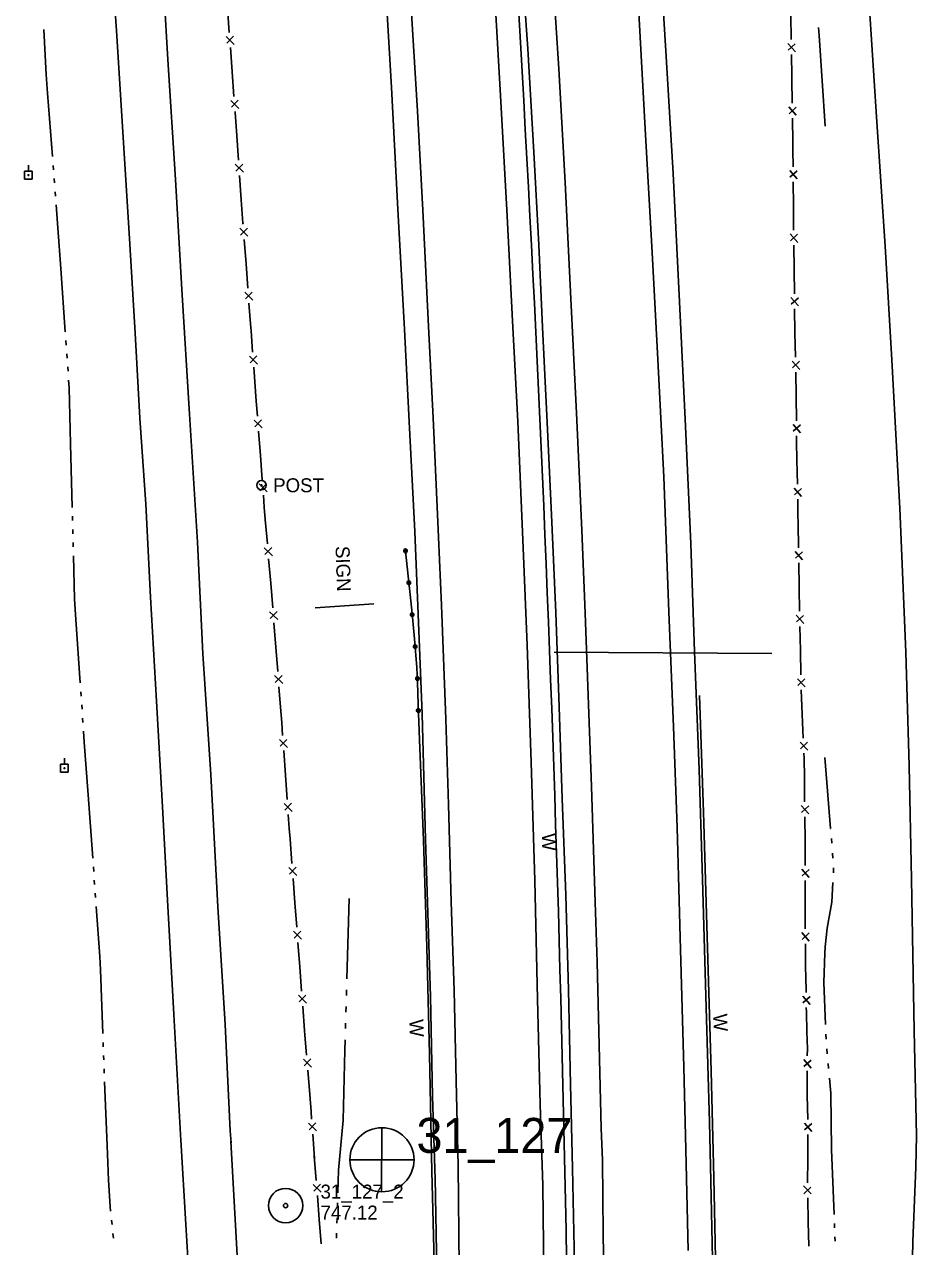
# Model space of a CAD drawing. Extents: x 589250 to 1188077, y 162953 to 363065.
# Drawn here: x 593999 to 594382, y 170816 to 171341 of the extents above; entities that cross this region are included whole.
import ezdxf

# ---------------------------------------------------------------- set-up
doc = ezdxf.new("R2010")
doc.units = 0
for name, color, linetype in [('E_BMGRD_P', 7, 'Continuous'), ('E_DRN_Pipe', 7, 'Continuous'), ('E_DRN_SS_UG', 7, 'Continuous'), ('E_FEN_P', 7, 'Continuous'), ('E_MAP_PassPoints', 7, 'Continuous'), ('E_MAP_PhotoCenter', 7, 'Continuous'), ('E_MISCPROP', 7, 'Continuous'), ('E_RDWY', 7, 'Continuous'), ('E_RDWY_Gravel', 7, 'Continuous'), ('E_SGN', 7, 'Continuous'), ('E_SGN_Text', 7, 'Continuous'), ('E_UTL_EPowerPole', 7, 'Continuous'), ('E_WAL', 7, 'Continuous'), ('E_WAL_Text', 7, 'Continuous'), ('E_WTR_FlowLine', 7, 'Continuous')]:
    doc.layers.add(name, color=color, linetype=linetype)

msp = doc.modelspace()

# ---------------------------------------------------------------- linework, layer by layer
at = {"layer": 'E_BMGRD_P'}
for p, q in [((594162.55, 171116.21), (594165.36, 171089.59)), ((594165.36, 171089.59), (594166.52, 171077.22)), ((594166.52, 171077.22), (594167.53, 171065)), ((594167.53, 171065), (594167.88, 171058.58)), ((594167.88, 171058.58), (594168.08, 171049.18)), ((594168.08, 171049.18), (594168.66, 171033.82))]:
    msp.add_line(p, q, dxfattribs=at)
for centre, major_axis, ratio in [((594162.67, 171115.07), (0.138, -0.791), 0.953893), ((594162.67, 171115.07), (0.069, -0.398), 0.953893), ((594164.12, 171101.37), (0.138, -0.791), 0.953893), ((594164.12, 171101.37), (0.069, -0.398), 0.953893), ((594165.54, 171087.66), (0.1, -0.797), 0.954115), ((594165.54, 171087.66), (0.05, -0.401), 0.954115), ((594166.79, 171073.94), (0.091, -0.798), 0.954176), ((594166.79, 171073.94), (0.046, -0.402), 0.954176), ((594167.79, 171060.2), (0.126, -0.793), 0.953927), ((594167.79, 171060.2), (0.064, -0.399), 0.953927), ((594168.19, 171046.43), (0.149, -0.789), 0.953529), ((594168.19, 171046.43), (0.075, -0.397), 0.953529)]:
    msp.add_ellipse(centre, major_axis=major_axis, ratio=ratio, dxfattribs=at)
at = {"layer": 'E_DRN_Pipe'}
msp.add_arc((581015.2, 170570.62), 13218.84, 0.44635, 3.902677, dxfattribs=at)
msp.add_arc((581015.2, 170570.62), 13218.84, 0.44635, 3.902677, dxfattribs=at)
at = {"layer": 'E_DRN_SS_UG'}
msp.add_line((594226.54, 171071.46), (594320, 171071.02), dxfattribs=at)
at = {"layer": 'E_FEN_P'}
for p, q in [((594086.22, 171348.38), (594086.98, 171337.89)), ((594328.15, 171345.22), (594328.31, 171334.79)), ((594085.62, 171336.17), (594089.07, 171332.74)), ((594088.82, 171336.23), (594085.9, 171333.25)), ((594326.87, 171333.17), (594330.09, 171329.59)), ((594330.04, 171333.05), (594326.98, 171330.27)), ((594087.44, 171331.39), (594088.2, 171320.9)), ((594328.41, 171328.34), (594328.55, 171319.09)), ((594088.2, 171320.9), (594088.96, 171310.41)), ((594328.55, 171319.09), (594328.56, 171317.92)), ((594328.56, 171317.92), (594328.72, 171307.49)), ((594087.6, 171308.69), (594091.05, 171305.26)), ((594090.8, 171308.75), (594087.88, 171305.78)), ((594089.42, 171303.91), (594089.44, 171303.68)), ((594089.44, 171303.68), (594090.18, 171293.42)), ((594327.29, 171305.87), (594330.51, 171302.28)), ((594330.45, 171305.75), (594327.4, 171302.97)), ((594328.82, 171301.04), (594328.98, 171290.62)), ((594090.18, 171293.42), (594090.93, 171282.93)), ((594328.98, 171290.62), (594329.04, 171287.29)), ((594329.04, 171287.29), (594329.1, 171280.19)), ((594089.58, 171281.21), (594093.02, 171277.78)), ((594092.77, 171281.27), (594089.85, 171278.3)), ((594091.4, 171276.43), (594092.15, 171265.94)), ((594327.65, 171278.57), (594330.84, 171274.97)), ((594330.81, 171278.44), (594327.74, 171275.68)), ((594329.15, 171273.74), (594329.24, 171263.31)), ((594092.15, 171265.94), (594092.87, 171255.95)), ((594329.24, 171263.31), (594329.31, 171255.79)), ((594091.56, 171253.73), (594095.01, 171250.31)), ((594094.75, 171253.8), (594091.84, 171250.81)), ((594092.87, 171255.95), (594092.9, 171255.45)), ((594329.31, 171255.79), (594329.34, 171252.89)), ((594093.39, 171248.96), (594094.17, 171238.47)), ((594327.9, 171251.27), (594331.11, 171247.67)), ((594331.07, 171251.14), (594328, 171248.37)), ((594329.42, 171246.43), (594329.54, 171236.01)), ((594094.17, 171238.47), (594094.96, 171227.98)), ((594329.54, 171236.01), (594329.66, 171225.59)), ((594093.61, 171226.25), (594097.07, 171222.84)), ((594096.8, 171226.32), (594093.89, 171223.34)), ((594328.22, 171223.96), (594331.43, 171220.37)), ((594331.38, 171223.84), (594328.32, 171221.07)), ((594095.45, 171221.48), (594096.23, 171210.99)), ((594329.74, 171219.13), (594329.86, 171208.9)), ((594096.23, 171210.99), (594096.32, 171209.73)), ((594096.32, 171209.73), (594097.01, 171200.5)), ((594329.86, 171208.9), (594329.87, 171208.71)), ((594329.87, 171208.71), (594330.13, 171198.29)), ((594095.65, 171198.78), (594099.11, 171195.36)), ((594098.85, 171198.85), (594095.94, 171195.87)), ((594328.71, 171196.64), (594331.96, 171193.09)), ((594331.87, 171196.56), (594328.85, 171193.75)), ((594097.48, 171194.01), (594098.26, 171183.52)), ((594330.27, 171191.83), (594330.4, 171181.41)), ((594098.26, 171183.52), (594098.57, 171179.35)), ((594330.4, 171181.41), (594330.52, 171170.98)), ((594098.57, 171179.35), (594099.05, 171173.03)), ((594097.7, 171171.3), (594101.16, 171167.89)), ((594100.89, 171171.38), (594097.99, 171168.39)), ((594329.08, 171169.36), (594332.29, 171165.77)), ((594099.54, 171166.54), (594100.34, 171156.05)), ((594332.25, 171169.23), (594329.18, 171166.46)), ((594330.6, 171164.53), (594330.63, 171162.01)), ((594330.63, 171162.01), (594330.78, 171154.11)), ((594100.34, 171156.05), (594101.13, 171145.56)), ((594330.78, 171154.11), (594330.97, 171143.68)), ((594099.79, 171143.83), (594103.24, 171140.42)), ((594102.98, 171143.91), (594100.07, 171140.92)), ((594101.63, 171139.06), (594102.02, 171133.88)), ((594329.54, 171142.05), (594332.77, 171138.48)), ((594332.71, 171141.94), (594329.66, 171139.16)), ((594102.02, 171133.88), (594102.46, 171128.58)), ((594331.09, 171137.23), (594331.21, 171130.52)), ((594102.46, 171128.58), (594103.34, 171118.1)), ((594331.21, 171130.52), (594331.27, 171126.81)), ((594331.27, 171126.81), (594331.43, 171116.38)), ((594102.01, 171116.36), (594105.49, 171112.97)), ((594105.2, 171116.46), (594102.32, 171113.45)), ((594103.88, 171111.61), (594104.76, 171101.12)), ((594329.99, 171114.76), (594333.21, 171111.17)), ((594333.16, 171114.64), (594330.1, 171111.86)), ((594331.53, 171109.93), (594331.68, 171099.51)), ((594104.76, 171101.12), (594105.64, 171090.64)), ((594331.68, 171099.51), (594331.69, 171099.19)), ((594331.69, 171099.19), (594331.9, 171089.08)), ((594104.31, 171088.91), (594107.77, 171085.51)), ((594107.5, 171089), (594104.6, 171086)), ((594330.47, 171087.45), (594333.7, 171083.88)), ((594333.63, 171087.35), (594330.59, 171084.55)), ((594106.16, 171084.15), (594106.97, 171073.66)), ((594332.03, 171082.63), (594332.24, 171072.21)), ((594106.97, 171073.66), (594107.79, 171063.18)), ((594332.24, 171072.21), (594332.46, 171061.78)), ((594106.45, 171061.45), (594109.92, 171058.04)), ((594109.64, 171061.53), (594106.74, 171058.54)), ((594331, 171060.12), (594334.31, 171056.62)), ((594334.2, 171060.05), (594331.16, 171057.25)), ((594108.3, 171056.68), (594109.12, 171046.2)), ((594332.65, 171055.33), (594333.08, 171044.92)), ((594109.12, 171046.2), (594109.5, 171041.25)), ((594333.08, 171044.92), (594333.5, 171034.5)), ((594109.5, 171041.25), (594109.9, 171035.71)), ((594108.55, 171033.99), (594111.99, 171030.56)), ((594111.74, 171034.05), (594108.82, 171031.07)), ((594332.1, 171032.84), (594335.41, 171029.34)), ((594335.27, 171032.8), (594332.28, 171029.94)), ((594110.37, 171029.21), (594111.12, 171018.72)), ((594333.76, 171028.05), (594333.84, 171025.89)), ((594333.84, 171025.89), (594333.95, 171017.63)), ((594111.12, 171018.72), (594111.88, 171008.23)), ((594333.95, 171017.63), (594334.09, 171007.2)), ((594113.72, 171006.57), (594110.8, 171003.6)), ((594110.52, 171006.51), (594113.97, 171003.08)), ((594112.34, 171001.73), (594112.77, 170995.78)), ((594332.65, 171005.58), (594335.86, 171001.99)), ((594335.81, 171005.46), (594332.75, 171002.68)), ((594334.17, 171000.75), (594334.31, 170990.33)), ((594112.77, 170995.78), (594113.11, 170991.24)), ((594113.11, 170991.24), (594113.89, 170980.75)), ((594334.31, 170990.33), (594334.37, 170986.04)), ((594334.37, 170986.04), (594334.37, 170979.9)), ((594112.54, 170979.03), (594115.99, 170975.61)), ((594115.73, 170979.1), (594112.82, 170976.12)), ((594332.9, 170978.3), (594336.07, 170974.67)), ((594336.07, 170978.13), (594332.97, 170975.4)), ((594114.37, 170974.26), (594115.15, 170963.77)), ((594334.37, 170973.45), (594334.37, 170963.02)), ((594115.15, 170963.77), (594115.93, 170953.28)), ((594334.37, 170963.02), (594334.36, 170952.6)), ((594114.58, 170951.55), (594118.03, 170948.14)), ((594117.78, 170951.62), (594114.86, 170948.64)), ((594332.9, 170950.99), (594336.07, 170947.36)), ((594336.07, 170950.83), (594332.97, 170948.09)), ((594116.42, 170946.78), (594117.22, 170936.3)), ((594334.39, 170946.14), (594334.51, 170935.72)), ((594117.22, 170936.3), (594118.03, 170925.81)), ((594334.51, 170935.72), (594334.55, 170932.24)), ((594334.55, 170932.24), (594334.68, 170925.29)), ((594116.68, 170924.08), (594120.14, 170920.67)), ((594119.88, 170924.16), (594116.97, 170921.17)), ((594333.25, 170923.66), (594336.48, 170920.09)), ((594336.42, 170923.56), (594333.37, 170920.77)), ((594118.53, 170919.31), (594119.33, 170908.83)), ((594334.8, 170918.84), (594334.84, 170916.75)), ((594334.84, 170916.75), (594335.05, 170908.42)), ((594119.33, 170908.83), (594119.46, 170907.09)), ((594119.46, 170907.09), (594120.17, 170898.34)), ((594335.05, 170908.42), (594335.24, 170901.05)), ((594118.83, 170896.61), (594122.31, 170893.21)), ((594122.02, 170896.7), (594119.13, 170893.7)), ((594333.74, 170896.4), (594336.88, 170892.75)), ((594336.9, 170896.21), (594333.79, 170893.5)), ((594335.24, 170901.05), (594335.22, 170898)), ((594120.69, 170891.85), (594121.54, 170881.37)), ((594335.17, 170891.54), (594335.12, 170884.84)), ((594121.54, 170881.37), (594122.13, 170874.08)), ((594335.12, 170884.84), (594335.21, 170881.12)), ((594335.21, 170881.12), (594335.45, 170870.7)), ((594122.13, 170874.08), (594122.35, 170870.88)), ((594121, 170869.16), (594124.44, 170865.73)), ((594124.19, 170869.22), (594121.27, 170866.25)), ((594334.03, 170869.09), (594337.19, 170865.46)), ((594337.19, 170868.92), (594334.09, 170866.2)), ((594122.81, 170864.38), (594123.56, 170853.89)), ((594335.49, 170864.24), (594335.47, 170853.82)), ((594123.48, 170854.96), (594124.3, 170844.52)), ((594335.25, 170843.48), (594335.47, 170853.82)), ((594122.96, 170842.8), (594126.41, 170839.42)), ((594126.14, 170842.89), (594123.26, 170839.91)), ((594336.82, 170838.68), (594333.58, 170842.22)), ((594333.67, 170838.77), (594336.69, 170841.57)), ((594124.81, 170838.07), (594125.63, 170827.63)), ((594335.66, 170826.65), (594335.41, 170837.04)), ((594125.63, 170827.63), (594126.44, 170817.2)), ((594335.91, 170816.25), (594335.66, 170826.65))]:
    msp.add_line(p, q, dxfattribs=at)
at = {"layer": 'E_MAP_PassPoints'}
for radius in [7.38, 7.38, 0.945, 0.945]:
    msp.add_circle((594111.17, 170833.68), radius, dxfattribs=at)
at = {"layer": 'E_MAP_PhotoCenter'}
for p, q in [((594152.49, 170867.16), (594152.42, 170839.75)), ((594152.49, 170867.16), (594152.42, 170839.75)), ((594138.8, 170853.35), (594166.26, 170853.34)), ((594138.8, 170853.35), (594166.26, 170853.34))]:
    msp.add_line(p, q, dxfattribs=at)
msp.add_circle((594152.54, 170853.36), 13.78, dxfattribs=at)
msp.add_circle((594152.54, 170853.36), 13.78, dxfattribs=at)
at = {"layer": 'E_MISCPROP'}
for radius in [2, 0.25]:
    msp.add_circle((594100.81, 171143.26), radius, dxfattribs=at)
at = {"layer": 'E_RDWY'}
for p, q in [((594036, 171380.16), (594038.48, 171338.54)), ((594057.69, 171376.63), (594060.65, 171326.25)), ((594225.27, 171374.27), (594228.47, 171322.24)), ((594200.4, 171363.16), (594203.61, 171308.2)), ((594164.63, 171356.57), (594167.83, 171304.09)), ((594262.61, 171351.67), (594265.6, 171296.5)), ((594361.99, 171348.05), (594364.91, 171301.58)), ((594038.48, 171338.54), (594041.24, 171295.23)), ((594060.65, 171326.25), (594063.82, 171274.63)), ((594228.47, 171322.24), (594231.24, 171273.35)), ((594203.61, 171308.2), (594206.34, 171258.86)), ((594167.83, 171304.09), (594170.08, 171261.47)), ((594364.91, 171301.58), (594368.64, 171245.97)), ((594265.6, 171296.5), (594268.58, 171243.34)), ((594041.24, 171295.23), (594044.32, 171246.86)), ((594063.82, 171274.63), (594066.56, 171227.34)), ((594231.24, 171273.35), (594233.51, 171226.47)), ((594170.08, 171261.47), (594172.59, 171211.46)), ((594206.34, 171258.86), (594208.6, 171214)), ((594044.32, 171246.86), (594046.57, 171208.59)), ((594268.58, 171243.34), (594271.08, 171197.37)), ((594368.64, 171245.97), (594371.57, 171197.21)), ((594066.56, 171227.34), (594069.94, 171173.87)), ((594233.51, 171226.47), (594236.04, 171174.21)), ((594172.59, 171211.46), (594174.6, 171172.21)), ((594208.6, 171214), (594210.86, 171170.71)), ((594046.57, 171208.59), (594048.62, 171172.04)), ((594271.08, 171197.37), (594273.6, 171146.91)), ((594371.57, 171197.21), (594374.96, 171133.21)), ((594048.62, 171172.04), (594051.1, 171135.08)), ((594069.94, 171173.87), (594073.34, 171118.74)), ((594174.6, 171172.21), (594176.39, 171130.71)), ((594210.86, 171170.71), (594213.17, 171116.43)), ((594236.04, 171174.21), (594238.33, 171123.97)), ((594273.6, 171146.91), (594275.7, 171088.81)), ((594051.1, 171135.08), (594053.17, 171095.23)), ((594374.96, 171133.21), (594377.58, 171071.5)), ((594176.39, 171130.71), (594178.17, 171091.68)), ((594238.33, 171123.97), (594239.87, 171088.3)), ((594073.34, 171118.74), (594075.66, 171070.83)), ((594213.17, 171116.43), (594214.96, 171074.49)), ((594053.17, 171095.23), (594055.68, 171050.42)), ((594178.17, 171091.68), (594180.01, 171042.78)), ((594239.87, 171088.3), (594242.52, 171013.83)), ((594275.7, 171088.81), (594277.77, 171039.46)), ((594075.66, 171070.83), (594079.04, 171019.01)), ((594214.96, 171074.49), (594216.58, 171024.24)), ((594377.58, 171071.5), (594378.99, 171022.73)), ((594055.68, 171050.42), (594058.18, 171007.68)), ((594180.01, 171042.78), (594181.11, 171006)), ((594277.77, 171039.46), (594279.35, 170996.17)), ((594216.58, 171024.24), (594218.2, 170973.32)), ((594378.99, 171022.73), (594380.02, 170973.96)), ((594079.04, 171019.01), (594082.03, 170962.02)), ((594242.52, 171013.83), (594244.13, 170964.03)), ((594058.18, 171007.68), (594060.48, 170964.94)), ((594181.11, 171006), (594182.23, 170964.27)), ((594279.35, 170996.17), (594280.75, 170943.68)), ((594218.2, 170973.32), (594219.38, 170922.4)), ((594380.02, 170973.96), (594381.13, 170908.81)), ((594060.48, 170964.94), (594063.22, 170915.79)), ((594082.03, 170962.02), (594085.2, 170911.43)), ((594182.23, 170964.27), (594183.56, 170926.14)), ((594244.13, 170964.03), (594244.94, 170938.24)), ((594280.75, 170943.68), (594282.15, 170893.21)), ((594244.94, 170938.24), (594246.67, 170866.9)), ((594183.56, 170926.14), (594184.44, 170887.33)), ((594219.38, 170922.4), (594220.52, 170877.09)), ((594063.22, 170915.79), (594066.2, 170861.69)), ((594085.2, 170911.43), (594087.3, 170865.79)), ((594381.13, 170908.81), (594382.14, 170863.85)), ((594282.15, 170893.21), (594283.01, 170857.77)), ((594184.44, 170887.33), (594185.31, 170850.77)), ((594220.52, 170877.09), (594221.6, 170842.32)), ((594087.3, 170865.79), (594087.75, 170860.63)), ((594246.67, 170866.9), (594247.2, 170852.99)), ((594066.18, 170861.95), (594068.32, 170825.59)), ((594087.7, 170861.16), (594090.51, 170809.75)), ((594382.14, 170863.85), (594381.83, 170850.13)), ((594283.01, 170857.77), (594284.08, 170814.35)), ((594185.31, 170850.77), (594185.71, 170807.22)), ((594247.2, 170852.99), (594247.57, 170821.47)), ((594381.83, 170850.13), (594380.57, 170818.22)), ((594221.6, 170842.32), (594222.61, 170770.44)), ((594068.32, 170825.59), (594071.03, 170779.23)), ((594247.57, 170821.47), (594248.5, 170744.73)), ((594380.57, 170818.22), (594379.5, 170769.46))]:
    msp.add_line(p, q, dxfattribs=at)
at = {"layer": 'E_RDWY_Gravel'}
for p, q in [((594271.45, 171378.43), (594274.64, 171327.52)), ((594153.72, 171364.48), (594156.69, 171314.24)), ((594274.64, 171327.52), (594277.55, 171277.28)), ((594156.69, 171314.24), (594159.44, 171261.98)), ((594277.55, 171277.28), (594280.32, 171222.1)), ((594159.44, 171261.98), (594162.19, 171210.17)), ((594280.32, 171222.1), (594282.85, 171168.72)), ((594162.19, 171210.17), (594164.43, 171167.78)), ((594164.43, 171167.78), (594166.69, 171123.37)), ((594282.85, 171168.72), (594285.14, 171118.03)), ((594166.69, 171123.37), (594168.25, 171084.34)), ((594285.14, 171118.03), (594286.74, 171071.82)), ((594168.25, 171084.34), (594169.81, 171044.86)), ((594286.74, 171071.82), (594288.8, 171021.13)), ((594169.81, 171044.86), (594171.22, 170991.03)), ((594288.8, 171021.13), (594290.18, 170974.02)), ((594171.22, 170991.03), (594173.38, 170923.51)), ((594290.18, 170974.02), (594291.83, 170918.84)), ((594173.38, 170923.51), (594174.29, 170880.66)), ((594291.83, 170918.84), (594293.21, 170869.49)), ((594174.29, 170880.66), (594175.38, 170844.99)), ((594293.21, 170869.49), (594293.8, 170844.14)), ((594175.36, 170845.47), (594176.11, 170805.93)), ((594293.8, 170844.14), (594295.17, 170780.42))]:
    msp.add_line(p, q, dxfattribs=at)
at = {"layer": 'E_SGN'}
msp.add_line((594123.89, 171090.54), (594149.01, 171092.27), dxfattribs=at)
at = {"layer": 'E_UTL_EPowerPole'}
for points in [[(594000.7, 171278.23), (594000.7, 171280.88)], [(594002.37, 171278.23), (593999.02, 171278.23)], [(593999.02, 171278.23), (593999.02, 171274.88)], [(593999.02, 171274.88), (594002.37, 171274.88)], [(594002.37, 171274.88), (594002.37, 171278.23)], [(594017.83, 171023.33), (594014.48, 171023.33)], [(594014.48, 171023.33), (594014.48, 171019.97)], [(594016.16, 171023.33), (594016.16, 171025.97)], [(594017.83, 171019.97), (594017.83, 171023.33)], [(594014.48, 171019.97), (594017.83, 171019.97)]]:
    msp.add_lwpolyline(points, dxfattribs=at)
for centre in [(594000.73, 171276.56), (594016.19, 171021.65)]:
    msp.add_circle(centre, 0.217, dxfattribs=at)
at = {"layer": 'E_WAL'}
for p, q in [((594212.49, 171371.94), (594215.14, 171330.8)), ((594215.14, 171330.8), (594217.76, 171286.36)), ((594217.76, 171286.36), (594219.92, 171246.67)), ((594219.92, 171246.67), (594221.57, 171211.2)), ((594221.57, 171211.2), (594223.57, 171170.21)), ((594223.57, 171170.21), (594225.4, 171130.52)), ((594225.4, 171130.52), (594227.25, 171088.59)), ((594227.25, 171088.59), (594228.6, 171048.09)), ((594288.91, 171052.87), (594290.63, 171002.75)), ((594228.6, 171048.09), (594229.95, 171008.7)), ((594170.35, 170990.72), (594168.66, 171033.82)), ((594229.95, 171008.7), (594231.47, 170967.06)), ((594290.63, 171002.75), (594292.4, 170944.4)), ((594171.8, 170944.72), (594170.35, 170990.72)), ((594231.47, 170967.06), (594232.67, 170926.39)), ((594173.02, 170898.72), (594171.8, 170944.72)), ((594292.4, 170944.4), (594293.9, 170891.62)), ((594232.67, 170926.39), (594233.53, 170885.72)), ((594174.02, 170848.11), (594173.02, 170898.72)), ((594293.9, 170891.62), (594295.11, 170845.62)), ((594233.53, 170885.72), (594234.38, 170849.76)), ((594234.38, 170849.76), (594235.18, 170808.49)), ((594174.01, 170848.51), (594175.24, 170800.34)), ((594295.11, 170845.78), (594296.05, 170795.33))]:
    msp.add_line(p, q, dxfattribs=at)
at = {"layer": 'E_WTR_FlowLine'}
for p, q in [((594007.3, 171339.14), (594008.32, 171319.83)), ((594340.27, 171336.59), (594340.05, 171340)), ((594342.84, 171297.59), (594340.27, 171336.59)), ((594008.32, 171319.83), (594008.94, 171311.81)), ((594008.94, 171311.81), (594011.05, 171284.52)), ((594011.34, 171280.75), (594011.48, 171278.87)), ((594011.78, 171275.1), (594011.92, 171273.22)), ((594012.21, 171269.45), (594012.36, 171267.57)), ((594012.65, 171263.81), (594013.41, 171253.94)), ((594013.41, 171253.94), (594014.63, 171236.5)), ((594014.63, 171236.5), (594016.53, 171209.19)), ((594016.8, 171205.42), (594016.93, 171203.54)), ((594017.19, 171199.77), (594017.32, 171197.89)), ((594017.58, 171194.12), (594017.72, 171192.24)), ((594017.98, 171188.47), (594018.21, 171185.1)), ((594018.21, 171185.1), (594018.83, 171161.11)), ((594018.83, 171161.1), (594019.52, 171133.74)), ((594019.62, 171129.96), (594019.67, 171128.07)), ((594019.76, 171124.3), (594019.81, 171122.41)), ((594019.91, 171118.63), (594019.96, 171116.75)), ((594020.05, 171112.97), (594020.53, 171094.37)), ((594020.53, 171094.37), (594021.12, 171085.62)), ((594021.12, 171085.62), (594022.98, 171058.3)), ((594023.23, 171054.54), (594023.36, 171052.65)), ((594023.62, 171048.89), (594023.75, 171047)), ((594024, 171043.23), (594024.13, 171041.35)), ((594024.39, 171037.58), (594024.7, 171032.91)), ((594024.7, 171032.91), (594026.35, 171010.27)), ((594345.25, 170995.76), (594342.72, 171026.19)), ((594026.35, 171010.27), (594028.34, 170982.97)), ((594345.26, 170995.69), (594345.25, 170995.76)), ((594345.71, 170989.38), (594345.56, 170991.48)), ((594346.17, 170983.06), (594346.02, 170985.17)), ((594028.61, 170979.2), (594028.75, 170977.32)), ((594346.45, 170976.74), (594346.53, 170978.03)), ((594346.53, 170978.03), (594346.47, 170978.85)), ((594029.02, 170973.55), (594029.16, 170971.67)), ((594345.72, 170964.14), (594346.21, 170972.53)), ((594029.43, 170967.9), (594029.57, 170966.02)), ((594137.5, 170931.16), (594138.54, 170965.71)), ((594029.84, 170962.25), (594031.41, 170940.73)), ((594343.71, 170952.89), (594345.72, 170964.14)), ((594342.87, 170944.91), (594343.71, 170952.89)), ((594342.78, 170942.15), (594342.87, 170944.91)), ((594031.41, 170940.73), (594031.63, 170934.94)), ((594342.36, 170929.54), (594342.78, 170942.15)), ((594031.63, 170934.93), (594032.67, 170907.58)), ((594343.07, 170911.56), (594342.36, 170929.54)), ((594137.28, 170924.01), (594137.36, 170926.4)), ((594137.07, 170916.87), (594137.14, 170919.25)), ((594136.85, 170909.72), (594136.92, 170912.1)), ((594343.31, 170905.23), (594343.23, 170907.34)), ((594032.82, 170903.8), (594032.89, 170901.92)), ((594136.56, 170900.44), (594136.7, 170904.96)), ((594033.03, 170898.14), (594033.1, 170896.26)), ((594135.89, 170870.4), (594136.56, 170900.44)), ((594343.8, 170898.92), (594343.62, 170901.02)), ((594033.25, 170892.48), (594033.32, 170890.6)), ((594344.34, 170892.61), (594344.16, 170894.71)), ((594033.46, 170886.82), (594034.51, 170859.46)), ((594345.26, 170882.05), (594344.71, 170888.4)), ((594345.68, 170857.82), (594345.26, 170882.05)), ((594133.91, 170848.83), (594135.89, 170870.4)), ((594035.06, 170844.66), (594034.51, 170859.46)), ((594346.7, 170829.87), (594345.68, 170857.82)), ((594035.82, 170833.21), (594035.06, 170844.66)), ((594133.59, 170839.15), (594133.91, 170848.83)), ((594036.02, 170831.33), (594035.82, 170833.21)), ((594133.39, 170832.66), (594133.46, 170834.82)), ((594133.18, 170826.18), (594133.25, 170828.34)), ((594036.63, 170825.53), (594036.43, 170827.47)), ((594346.91, 170824.09), (594346.84, 170826.02)), ((594037.24, 170819.73), (594037.04, 170821.67)), ((594133.06, 170819.69), (594133.08, 170821.86)), ((594347.12, 170818.31), (594347.05, 170820.23))]:
    msp.add_line(p, q, dxfattribs=at)

# ---------------------------------------------------------------- texts
at = {"layer": 'E_MAP_PassPoints'}
for s, p in [('31_127_2', (594126.17, 170836.67)), ('31_127_2', (594126.17, 170836.67)), ('747.12', (594126.17, 170827.67)), ('747.12', (594126.17, 170827.67))]:
    msp.add_text(s, height=6, dxfattribs=at).set_placement(p)
at = {"layer": 'E_MAP_PhotoCenter'}
msp.add_text('31_127', height=15, dxfattribs=at).set_placement((594167.39, 170856.34))
msp.add_text('31_127', height=15, dxfattribs=at).set_placement((594167.39, 170856.34))
at = {"layer": 'E_MISCPROP'}
msp.add_text('POST', height=6, dxfattribs=at).set_placement((594105.81, 171140.26))
at = {"layer": 'E_SGN_Text'}
msp.add_text('SIGN', height=6, rotation=271.8662, dxfattribs=at).set_placement((594132.6, 171117.09))
at = {"layer": 'E_WAL_Text'}
for p in [(594221.18, 170993.63), (594164.31, 170913.65), (594294.82, 170916.05)]:
    msp.add_text('W', height=6, rotation=271.8662, dxfattribs=at).set_placement(p)

doc.saveas('drawing.dxf')
